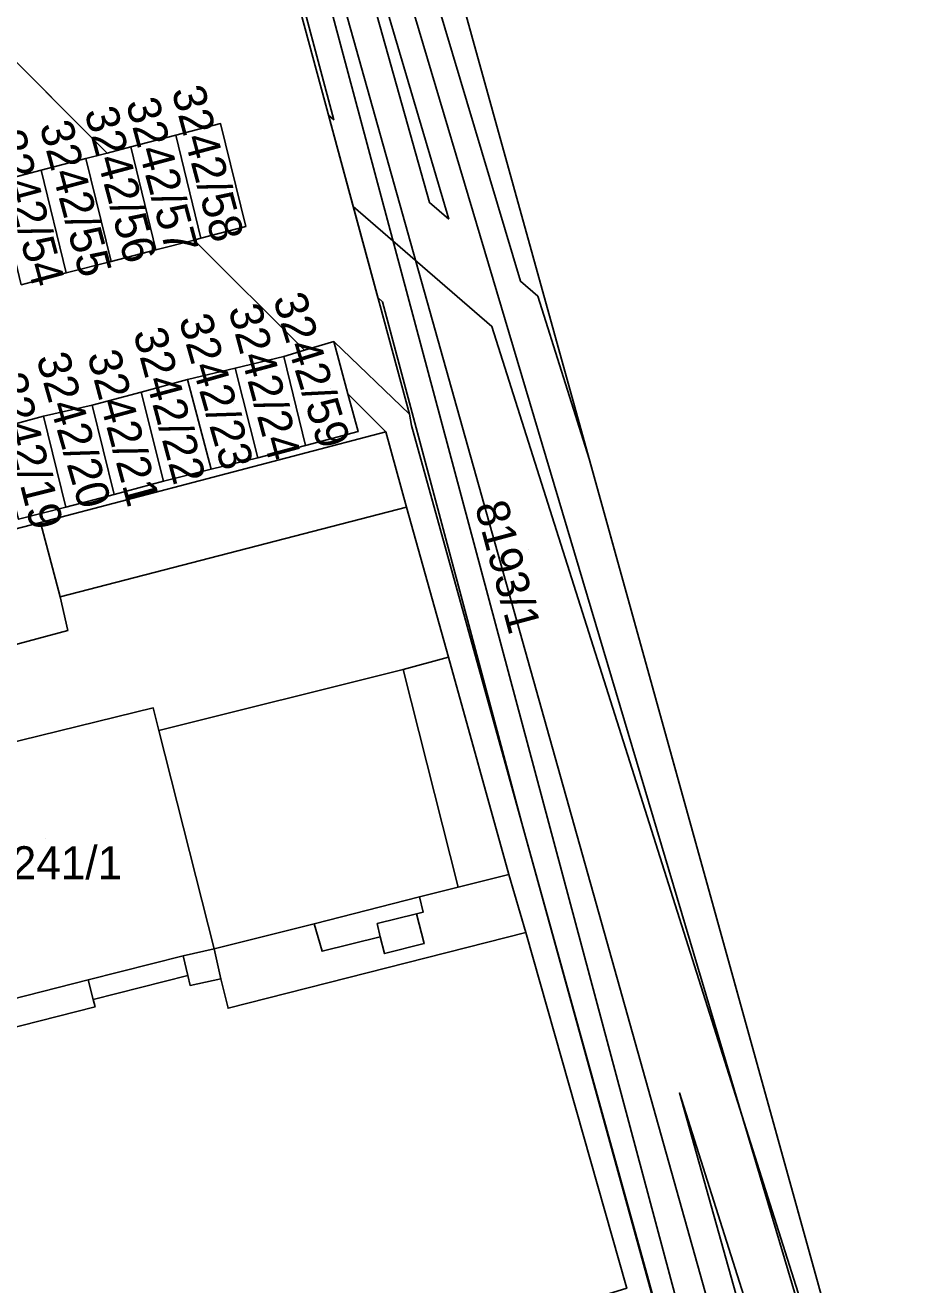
# Model space of a CAD drawing. Extents: x -264070 to -262271, y -1238894 to -1238141.
# Drawn here: x -262323.6 to -262270.5, y -1238554.9 to -1238478.4 of the extents above; entities that cross this region are included whole.
import ezdxf

# ---------------------------------------------------------------- set-up
doc = ezdxf.new("R2010")
doc.units = 0
for name, color, linetype in [('body_kn', 7, 'Continuous'), ('katuz_linie', 7, 'Continuous'), ('kladpar_druhypozemkov', 7, 'Continuous'), ('kladpar_hranice', 7, 'Continuous'), ('kladpar_parcelnecisla', 7, 'Continuous'), ('kladpar_plochy', 7, 'Continuous'), ('tarchy_linie', 7, 'Continuous'), ('zappar_hrandruhpozemk', 7, 'Continuous'), ('zuob_linie', 7, 'Continuous'), ('zuob_plochy', 7, 'Continuous')]:
    doc.layers.add(name, color=color, linetype=linetype)

msp = doc.modelspace()

# ---------------------------------------------------------------- linework, layer by layer
at = {"layer": 'body_kn'}
for p, q in [((-262311.74, -1238484.42), (-262311.74, -1238484.42)), ((-262305.21, -1238483.9), (-262305.21, -1238483.9)), ((-262304.88, -1238484.19), (-262304.88, -1238484.19)), ((-262314.46, -1238485.13), (-262314.46, -1238485.13)), ((-262314.46, -1238485.13), (-262314.46, -1238485.13)), ((-262317.18, -1238485.83), (-262317.18, -1238485.83)), ((-262319.9, -1238486.54), (-262319.9, -1238486.54)), ((-262319.9, -1238486.54), (-262319.9, -1238486.54)), ((-262318.62, -1238486.21), (-262318.62, -1238486.21)), ((-262318.62, -1238486.21), (-262318.62, -1238486.21)), ((-262322.62, -1238487.24), (-262322.62, -1238487.24)), ((-262322.62, -1238487.24), (-262322.62, -1238487.24)), ((-262303.71, -1238489.44), (-262303.71, -1238489.44)), ((-262303.71, -1238489.44), (-262303.71, -1238489.44)), ((-262299.07, -1238489.21), (-262299.07, -1238489.21)), ((-262297.91, -1238490.22), (-262297.91, -1238490.22)), ((-262297.91, -1238490.22), (-262297.91, -1238490.22)), ((-262310.22, -1238490.66), (-262310.22, -1238490.66)), ((-262310.22, -1238490.66), (-262310.22, -1238490.66)), ((-262315.66, -1238492.07), (-262315.66, -1238492.07)), ((-262313.35, -1238491.48), (-262313.35, -1238491.48)), ((-262312.94, -1238491.37), (-262312.94, -1238491.37)), ((-262318.38, -1238492.78), (-262318.38, -1238492.78)), ((-262321.1, -1238493.48), (-262321.1, -1238493.48)), ((-262293.57, -1238493.98), (-262293.57, -1238493.98)), ((-262302.21, -1238494.97), (-262302.21, -1238494.97)), ((-262292.52, -1238494.89), (-262292.52, -1238494.89)), ((-262301.93, -1238495.22), (-262301.93, -1238495.22)), ((-262295.3, -1238496.72), (-262295.3, -1238496.72)), ((-262306.66, -1238498.17), (-262306.66, -1238498.17)), ((-262306.66, -1238498.17), (-262306.66, -1238498.17)), ((-262304.88, -1238497.64), (-262304.88, -1238497.64)), ((-262307.91, -1238498.54), (-262307.91, -1238498.54)), ((-262307.91, -1238498.54), (-262307.91, -1238498.54)), ((-262310.85, -1238499.25), (-262310.85, -1238499.25)), ((-262310.85, -1238499.25), (-262310.85, -1238499.25)), ((-262313.75, -1238499.95), (-262313.75, -1238499.95)), ((-262313.75, -1238499.95), (-262313.75, -1238499.95)), ((-262316.56, -1238500.71), (-262316.56, -1238500.71)), ((-262316.56, -1238500.71), (-262316.56, -1238500.71)), ((-262304.02, -1238500.81), (-262304.02, -1238500.81)), ((-262319.53, -1238501.5), (-262319.53, -1238501.5)), ((-262319.53, -1238501.5), (-262319.53, -1238501.5)), ((-262300.3, -1238502.05), (-262300.3, -1238502.05)), ((-262300.3, -1238502.05), (-262300.3, -1238502.05)), ((-262322.47, -1238502.17), (-262322.47, -1238502.17)), ((-262322.47, -1238502.17), (-262322.47, -1238502.17)), ((-262300.16, -1238502.73), (-262300.16, -1238502.73)), ((-262303.4, -1238503.1), (-262303.4, -1238503.1)), ((-262301.72, -1238503.11), (-262301.72, -1238503.11)), ((-262301.72, -1238503.11), (-262301.72, -1238503.11)), ((-262306.6, -1238503.94), (-262306.6, -1238503.94)), ((-262309.49, -1238504.7), (-262309.49, -1238504.7)), ((-262289.39, -1238504.76), (-262289.39, -1238504.76)), ((-262312.32, -1238505.38), (-262312.32, -1238505.38)), ((-262315.21, -1238506.11), (-262315.21, -1238506.11)), ((-262318.2, -1238506.92), (-262318.2, -1238506.92)), ((-262321.12, -1238507.69), (-262321.12, -1238507.69)), ((-262300.47, -1238507.69), (-262300.47, -1238507.69)), ((-262300.47, -1238507.69), (-262300.47, -1238507.69)), ((-262322.66, -1238508.62), (-262322.66, -1238508.62)), ((-262321.47, -1238513.13), (-262321.47, -1238513.13)), ((-262321, -1238515.17), (-262321, -1238515.17)), ((-262297.93, -1238516.79), (-262297.93, -1238516.79)), ((-262297.93, -1238516.79), (-262297.93, -1238516.79)), ((-262300.67, -1238517.52), (-262300.67, -1238517.52)), ((-262300.67, -1238517.52), (-262300.67, -1238517.52)), ((-262315.82, -1238519.86), (-262315.82, -1238519.86)), ((-262315.48, -1238521.22), (-262315.48, -1238521.22)), ((-262293.48, -1238526.84), (-262293.48, -1238526.84)), ((-262294.26, -1238529.96), (-262294.26, -1238529.96)), ((-262294.26, -1238529.96), (-262294.26, -1238529.96)), ((-262297.35, -1238530.73), (-262297.35, -1238530.73)), ((-262297.35, -1238530.73), (-262297.35, -1238530.73)), ((-262299.69, -1238531.31), (-262299.69, -1238531.31)), ((-262299.69, -1238531.31), (-262299.69, -1238531.31)), ((-262299.86, -1238532.34), (-262299.86, -1238532.34)), ((-262299.86, -1238532.34), (-262299.86, -1238532.34)), ((-262299.46, -1238532.24), (-262299.46, -1238532.24)), ((-262306.06, -1238532.96), (-262306.06, -1238532.96)), ((-262302.26, -1238532.93), (-262302.26, -1238532.93)), ((-262288.65, -1238532.88), (-262288.65, -1238532.88)), ((-262302.06, -1238533.74), (-262302.06, -1238533.74)), ((-262302.06, -1238533.74), (-262302.06, -1238533.74)), ((-262299.4, -1238534.15), (-262299.4, -1238534.15)), ((-262293.23, -1238533.48), (-262293.23, -1238533.48)), ((-262314.02, -1238534.9), (-262314.02, -1238534.9)), ((-262312.13, -1238534.48), (-262312.13, -1238534.48)), ((-262312.13, -1238534.48), (-262312.13, -1238534.48)), ((-262305.59, -1238534.62), (-262305.59, -1238534.62)), ((-262301.81, -1238534.76), (-262301.81, -1238534.76)), ((-262319.77, -1238536.36), (-262319.77, -1238536.36)), ((-262313.72, -1238536.09), (-262313.72, -1238536.09)), ((-262311.73, -1238536.3), (-262311.73, -1238536.3)), ((-262311.73, -1238536.3), (-262311.73, -1238536.3)), ((-262313.59, -1238536.69), (-262313.59, -1238536.69)), ((-262319.47, -1238537.55), (-262319.47, -1238537.55)), ((-262319.47, -1238537.55), (-262319.47, -1238537.55)), ((-262319.35, -1238537.99), (-262319.35, -1238537.99)), ((-262311.29, -1238538.08), (-262311.29, -1238538.08)), ((-262283.93, -1238543.21), (-262283.93, -1238543.21)), ((-262285.8, -1238554.55), (-262285.8, -1238554.55))]:
    msp.add_line(p, q, dxfattribs=at)
at = {"layer": 'katuz_linie'}
msp.add_lwpolyline([(-262378.84, -1238188.24), (-262330.05, -1238360.38), (-262317.52, -1238404.31), (-262304.58, -1238449.99), (-262302.69, -1238456.79), (-262270.51, -1238572.87)], dxfattribs=at)
at = {"layer": 'kladpar_druhypozemkov'}
for p, q in [((-262311.23, -1238488.57), (-262311.23, -1238488.57)), ((-262313.89, -1238489.22), (-262313.89, -1238489.22)), ((-262316.63, -1238489.99), (-262316.63, -1238489.99)), ((-262319.37, -1238490.65), (-262319.37, -1238490.65)), ((-262322.13, -1238491.37), (-262322.13, -1238491.37)), ((-262305.09, -1238500.49), (-262305.09, -1238500.49)), ((-262308.04, -1238500.68), (-262308.04, -1238500.68)), ((-262310.98, -1238501.37), (-262310.98, -1238501.37)), ((-262313.38, -1238503.46), (-262313.38, -1238503.46)), ((-262319.2, -1238505.02), (-262319.2, -1238505.02)), ((-262316.19, -1238504.41), (-262316.19, -1238504.41)), ((-262322.05, -1238505.88), (-262322.05, -1238505.88)), ((-262293.1, -1238510.25), (-262293.1, -1238510.25)), ((-262322.33, -1238527.78), (-262322.33, -1238527.78))]:
    msp.add_line(p, q, dxfattribs=at)
at = {"layer": 'kladpar_hranice'}
for points in [[(-262335.2, -1238415.69), (-262333.92, -1238420.56), (-262333.38, -1238422.58), (-262331.43, -1238429.99), (-262329.4, -1238437.74), (-262328.9, -1238439.62), (-262326.86, -1238447.41), (-262324.84, -1238455.07), (-262324.37, -1238456.84), (-262323.08, -1238461.77), (-262321.58, -1238467.51), (-262317.88, -1238466.56), (-262314.16, -1238465.61), (-262310.4, -1238464.65), (-262308.2, -1238472.83), (-262300.3, -1238502.05), (-262300.16, -1238502.73), (-262285.8, -1238554.55), (-262279.89, -1238576.13)], [(-262287.14, -1238554.99), (-262293.23, -1238533.48), (-262294.26, -1238529.96), (-262297.93, -1238516.79), (-262300.47, -1238507.69), (-262301.72, -1238503.11), (-262304.02, -1238500.81), (-262304.88, -1238497.64), (-262306.66, -1238498.17), (-262313.35, -1238491.48), (-262312.94, -1238491.37), (-262310.22, -1238490.66), (-262311.74, -1238484.42), (-262314.46, -1238485.13), (-262317.18, -1238485.83), (-262318.62, -1238486.21), (-262326.09, -1238478.73), (-262329.33, -1238475.78), (-262337.35, -1238441.86), (-262337.2, -1238439.79), (-262337.16, -1238436.46), (-262340.28, -1238424.32)], [(-262270.51, -1238572.87), (-262279.89, -1238576.13), (-262285.8, -1238554.55), (-262300.16, -1238502.73), (-262300.3, -1238502.05), (-262308.2, -1238472.83), (-262310.4, -1238464.65), (-262311.95, -1238458.91), (-262302.69, -1238456.79), (-262270.51, -1238572.87)], [(-262326.09, -1238478.73), (-262318.62, -1238486.21), (-262319.9, -1238486.54), (-262322.62, -1238487.24), (-262325.34, -1238487.95)], [(-262310.22, -1238490.66), (-262312.94, -1238491.37), (-262314.46, -1238485.13), (-262311.74, -1238484.42), (-262310.22, -1238490.66)], [(-262314.46, -1238485.13), (-262312.94, -1238491.37), (-262313.35, -1238491.48), (-262315.66, -1238492.07), (-262317.18, -1238485.83), (-262314.46, -1238485.13)], [(-262318.62, -1238486.21), (-262317.18, -1238485.83), (-262315.66, -1238492.07), (-262318.38, -1238492.78), (-262319.9, -1238486.54), (-262318.62, -1238486.21)], [(-262319.9, -1238486.54), (-262318.38, -1238492.78), (-262321.1, -1238493.48), (-262322.62, -1238487.24), (-262319.9, -1238486.54)], [(-262322.62, -1238487.24), (-262321.1, -1238493.48), (-262323.82, -1238494.19), (-262325.34, -1238487.95), (-262322.62, -1238487.24)], [(-262323.82, -1238494.19), (-262321.1, -1238493.48), (-262318.38, -1238492.78), (-262315.66, -1238492.07), (-262313.35, -1238491.48), (-262306.66, -1238498.17), (-262307.91, -1238498.54), (-262310.85, -1238499.25), (-262313.75, -1238499.95), (-262316.56, -1238500.71), (-262319.53, -1238501.5), (-262322.47, -1238502.17), (-262325.39, -1238502.96)], [(-262306.66, -1238498.17), (-262304.88, -1238497.64), (-262304.02, -1238500.81), (-262303.4, -1238503.1), (-262306.6, -1238503.94), (-262307.91, -1238498.54), (-262306.66, -1238498.17)], [(-262307.91, -1238498.54), (-262306.6, -1238503.94), (-262309.49, -1238504.7), (-262310.85, -1238499.25), (-262307.91, -1238498.54)], [(-262310.85, -1238499.25), (-262309.49, -1238504.7), (-262312.32, -1238505.38), (-262313.75, -1238499.95), (-262310.85, -1238499.25)], [(-262313.75, -1238499.95), (-262312.32, -1238505.38), (-262315.21, -1238506.11), (-262316.56, -1238500.71), (-262313.75, -1238499.95)], [(-262323.99, -1238508.42), (-262321.12, -1238507.69), (-262318.2, -1238506.92), (-262315.21, -1238506.11), (-262312.32, -1238505.38), (-262309.49, -1238504.7), (-262306.6, -1238503.94), (-262303.4, -1238503.1), (-262304.02, -1238500.81), (-262301.72, -1238503.11), (-262322.66, -1238508.62), (-262350.86, -1238515.78)], [(-262316.56, -1238500.71), (-262315.21, -1238506.11), (-262318.2, -1238506.92), (-262319.53, -1238501.5), (-262316.56, -1238500.71)], [(-262319.53, -1238501.5), (-262318.2, -1238506.92), (-262321.12, -1238507.69), (-262322.47, -1238502.17), (-262319.53, -1238501.5)], [(-262322.47, -1238502.17), (-262321.12, -1238507.69), (-262323.99, -1238508.42), (-262325.39, -1238502.96), (-262322.47, -1238502.17)], [(-262301.72, -1238503.11), (-262300.47, -1238507.69), (-262297.93, -1238516.79), (-262294.26, -1238529.96), (-262293.23, -1238533.48), (-262287.14, -1238554.99), (-262287.12, -1238555.06), (-262295.45, -1238557.63), (-262338.38, -1238570.89), (-262338.51, -1238570.93), (-262343.94, -1238572.61), (-262344.66, -1238570.38), (-262346.31, -1238564.78), (-262347.81, -1238559.67), (-262347.86, -1238559.5), (-262358.52, -1238524.38), (-262360.29, -1238518.46), (-262350.86, -1238515.78), (-262322.66, -1238508.62), (-262301.72, -1238503.11)]]:
    msp.add_lwpolyline(points, dxfattribs=at)
at = {"layer": 'kladpar_plochy'}
for p, q in [((-262326.09, -1238478.73), (-262318.62, -1238486.21)), ((-262319.9, -1238486.54), (-262322.62, -1238487.24)), ((-262318.62, -1238486.21), (-262319.9, -1238486.54)), ((-262322.62, -1238487.24), (-262325.34, -1238487.95)), ((-262318.38, -1238492.78), (-262315.66, -1238492.07)), ((-262315.66, -1238492.07), (-262313.35, -1238491.48)), ((-262313.35, -1238491.48), (-262306.66, -1238498.17)), ((-262321.1, -1238493.48), (-262318.38, -1238492.78)), ((-262323.82, -1238494.19), (-262321.1, -1238493.48)), ((-262306.66, -1238498.17), (-262307.91, -1238498.54)), ((-262307.91, -1238498.54), (-262310.85, -1238499.25)), ((-262310.85, -1238499.25), (-262313.75, -1238499.95)), ((-262313.75, -1238499.95), (-262316.56, -1238500.71)), ((-262316.56, -1238500.71), (-262319.53, -1238501.5)), ((-262303.4, -1238503.1), (-262304.02, -1238500.81)), ((-262304.02, -1238500.81), (-262301.72, -1238503.11)), ((-262319.53, -1238501.5), (-262322.47, -1238502.17)), ((-262322.47, -1238502.17), (-262325.39, -1238502.96)), ((-262301.72, -1238503.11), (-262322.66, -1238508.62)), ((-262306.6, -1238503.94), (-262303.4, -1238503.1)), ((-262309.49, -1238504.7), (-262306.6, -1238503.94)), ((-262312.32, -1238505.38), (-262309.49, -1238504.7)), ((-262315.21, -1238506.11), (-262312.32, -1238505.38)), ((-262318.2, -1238506.92), (-262315.21, -1238506.11)), ((-262321.12, -1238507.69), (-262318.2, -1238506.92)), ((-262323.99, -1238508.42), (-262321.12, -1238507.69)), ((-262322.66, -1238508.62), (-262350.86, -1238515.78))]:
    msp.add_line(p, q, dxfattribs=at)
for points in [[(-262287.14, -1238554.99), (-262293.23, -1238533.48), (-262294.26, -1238529.96), (-262297.93, -1238516.79), (-262300.47, -1238507.69), (-262301.72, -1238503.11), (-262304.02, -1238500.81), (-262304.88, -1238497.64), (-262306.66, -1238498.17), (-262313.35, -1238491.48), (-262312.94, -1238491.37), (-262310.22, -1238490.66), (-262311.74, -1238484.42), (-262314.46, -1238485.13), (-262317.18, -1238485.83), (-262318.62, -1238486.21), (-262326.09, -1238478.73), (-262329.33, -1238475.78), (-262337.35, -1238441.86), (-262337.2, -1238439.79), (-262337.16, -1238436.46), (-262340.28, -1238424.32)], [(-262331.43, -1238429.99), (-262329.4, -1238437.74), (-262328.9, -1238439.62), (-262326.86, -1238447.41), (-262324.84, -1238455.07), (-262324.37, -1238456.84), (-262323.08, -1238461.77), (-262321.58, -1238467.51), (-262317.88, -1238466.56), (-262314.16, -1238465.61), (-262310.4, -1238464.65), (-262308.2, -1238472.83), (-262300.3, -1238502.05), (-262300.16, -1238502.73), (-262285.8, -1238554.55), (-262279.89, -1238576.13)]]:
    msp.add_lwpolyline(points, dxfattribs=at)
for points in [[(-262270.51, -1238572.87), (-262279.89, -1238576.13), (-262285.8, -1238554.55), (-262300.16, -1238502.73), (-262300.3, -1238502.05), (-262308.2, -1238472.83), (-262310.4, -1238464.65), (-262311.95, -1238458.91), (-262302.69, -1238456.79)], [(-262310.22, -1238490.66), (-262312.94, -1238491.37), (-262314.46, -1238485.13), (-262311.74, -1238484.42)], [(-262314.46, -1238485.13), (-262312.94, -1238491.37), (-262313.35, -1238491.48), (-262315.66, -1238492.07), (-262317.18, -1238485.83)], [(-262318.62, -1238486.21), (-262317.18, -1238485.83), (-262315.66, -1238492.07), (-262318.38, -1238492.78), (-262319.9, -1238486.54)], [(-262319.9, -1238486.54), (-262318.38, -1238492.78), (-262321.1, -1238493.48), (-262322.62, -1238487.24)], [(-262322.62, -1238487.24), (-262321.1, -1238493.48), (-262323.82, -1238494.19), (-262325.34, -1238487.95)], [(-262306.66, -1238498.17), (-262304.88, -1238497.64), (-262304.02, -1238500.81), (-262303.4, -1238503.1), (-262306.6, -1238503.94), (-262307.91, -1238498.54)], [(-262307.91, -1238498.54), (-262306.6, -1238503.94), (-262309.49, -1238504.7), (-262310.85, -1238499.25)], [(-262310.85, -1238499.25), (-262309.49, -1238504.7), (-262312.32, -1238505.38), (-262313.75, -1238499.95)], [(-262313.75, -1238499.95), (-262312.32, -1238505.38), (-262315.21, -1238506.11), (-262316.56, -1238500.71)], [(-262316.56, -1238500.71), (-262315.21, -1238506.11), (-262318.2, -1238506.92), (-262319.53, -1238501.5)], [(-262319.53, -1238501.5), (-262318.2, -1238506.92), (-262321.12, -1238507.69), (-262322.47, -1238502.17)], [(-262322.47, -1238502.17), (-262321.12, -1238507.69), (-262323.99, -1238508.42), (-262325.39, -1238502.96)], [(-262301.72, -1238503.11), (-262300.47, -1238507.69), (-262297.93, -1238516.79), (-262294.26, -1238529.96), (-262293.23, -1238533.48), (-262287.14, -1238554.99), (-262287.12, -1238555.06), (-262295.45, -1238557.63), (-262338.38, -1238570.89), (-262338.51, -1238570.93), (-262343.94, -1238572.61), (-262344.66, -1238570.38), (-262346.31, -1238564.78), (-262347.81, -1238559.67), (-262347.86, -1238559.5), (-262358.52, -1238524.38), (-262360.29, -1238518.46), (-262350.86, -1238515.78), (-262322.66, -1238508.62)]]:
    msp.add_lwpolyline(points, close=True, dxfattribs=at)
at = {"layer": 'tarchy_linie'}
for points in [[(-262311.6, -1238458.83), (-262309.89, -1238458.44), (-262307.1, -1238457.8), (-262305.81, -1238457.5), (-262304.31, -1238457.16), (-262300.47, -1238470.8), (-262293.57, -1238493.98), (-262292.52, -1238494.89), (-262289.39, -1238504.76), (-262270.51, -1238572.87)], [(-262271.61, -1238573.22), (-262301.95, -1238471.24), (-262305.81, -1238457.5)], [(-262309.89, -1238458.44), (-262306.47, -1238472.13), (-262278.84, -1238575.52)], [(-262307.1, -1238457.8), (-262306, -1238471), (-262288.65, -1238532.88), (-262278.92, -1238567.6), (-262276.92, -1238574.91)], [(-262279.96, -1238575.88), (-262293.48, -1238526.84), (-262301.93, -1238495.22), (-262302.21, -1238494.97), (-262303.71, -1238489.44), (-262305.21, -1238483.9), (-262304.88, -1238484.19), (-262307.57, -1238474.11), (-262307.83, -1238474.2), (-262308.2, -1238472.83), (-262308.23, -1238472.7), (-262308.54, -1238471.56), (-262308.97, -1238469.97), (-262308.82, -1238469.93), (-262311.6, -1238458.83)], [(-262297.91, -1238490.22), (-262299.07, -1238489.21), (-262304.27, -1238470.69), (-262304.51, -1238467.82), (-262297.91, -1238490.22)], [(-262303.71, -1238489.44), (-262295.3, -1238496.72), (-262271.11, -1238573.06)], [(-262274.31, -1238573.58), (-262275.35, -1238573.98), (-262277.24, -1238567.09), (-262283.93, -1238543.21), (-262274.31, -1238573.58)]]:
    msp.add_lwpolyline(points, dxfattribs=at)
at = {"layer": 'zappar_hrandruhpozemk'}
for p, q in [((-262300.3, -1238502.05), (-262304.88, -1238497.64)), ((-262300.47, -1238507.69), (-262321.47, -1238513.13)), ((-262321.47, -1238513.13), (-262322.66, -1238508.62)), ((-262321.47, -1238513.13), (-262321, -1238515.17)), ((-262321, -1238515.17), (-262329.61, -1238517.47)), ((-262297.93, -1238516.79), (-262300.67, -1238517.52)), ((-262315.48, -1238521.22), (-262300.67, -1238517.52)), ((-262300.67, -1238517.52), (-262297.35, -1238530.73)), ((-262294.26, -1238529.96), (-262297.35, -1238530.73)), ((-262297.35, -1238530.73), (-262299.69, -1238531.31)), ((-262299.69, -1238531.31), (-262306.06, -1238532.96)), ((-262302.26, -1238532.93), (-262299.86, -1238532.34)), ((-262306.06, -1238532.96), (-262312.13, -1238534.48))]:
    msp.add_line(p, q, dxfattribs=at)
for points in [[(-262331.89, -1238523.79), (-262315.82, -1238519.86), (-262315.48, -1238521.22)], [(-262315.48, -1238521.22), (-262312.13, -1238534.48), (-262314.02, -1238534.9), (-262319.77, -1238536.36), (-262325.41, -1238537.79)], [(-262299.86, -1238532.34), (-262299.46, -1238532.24), (-262299.69, -1238531.31)], [(-262302.06, -1238533.74), (-262301.81, -1238534.76), (-262299.4, -1238534.15), (-262299.86, -1238532.34)], [(-262306.06, -1238532.96), (-262305.59, -1238534.62), (-262302.06, -1238533.74), (-262302.26, -1238532.93)], [(-262312.13, -1238534.48), (-262311.73, -1238536.3), (-262311.29, -1238538.08), (-262293.23, -1238533.48)], [(-262319.47, -1238537.55), (-262313.72, -1238536.09), (-262314.02, -1238534.9)], [(-262325.41, -1238537.79), (-262324.99, -1238539.42), (-262319.35, -1238537.99), (-262319.47, -1238537.55), (-262319.77, -1238536.36)], [(-262311.73, -1238536.3), (-262313.59, -1238536.69), (-262313.72, -1238536.09)]]:
    msp.add_lwpolyline(points, dxfattribs=at)
at = {"layer": 'zuob_linie'}
msp.add_lwpolyline([(-262378.84, -1238188.24), (-262330.05, -1238360.38), (-262317.52, -1238404.31), (-262304.58, -1238449.99), (-262302.69, -1238456.79), (-262270.51, -1238572.87)], dxfattribs=at)
at = {"layer": 'zuob_plochy'}
msp.add_lwpolyline([(-262378.84, -1238188.24), (-262330.05, -1238360.38), (-262317.52, -1238404.31), (-262304.58, -1238449.99), (-262302.69, -1238456.79), (-262270.51, -1238572.87)], dxfattribs=at)

# ---------------------------------------------------------------- texts
at = {"layer": 'kladpar_parcelnecisla'}
for s, rotation, p in [('3242/58', 285, (-262314.723, -1238482.408)), ('3242/57', 285, (-262317.494, -1238483.137)), ('3242/56', 285, (-262320.007, -1238483.681)), ('3242/55', 285, (-262322.731, -1238484.528)), ('3242/54', 285, (-262325.597, -1238485.101)), ('3242/59', 287, (-262308.578, -1238495.022)), ('3242/23', 286, (-262314.29, -1238496.277)), ('3242/24', 285, (-262311.285, -1238495.651)), ('3242/22', 285, (-262317.047, -1238497.087)), ('3242/21', 285, (-262319.839, -1238498.436)), ('3242/20', 286, (-262322.93, -1238498.615)), ('3242/19', 284, (-262325.527, -1238499.809)), ('8193/1', 285, (-262296.344, -1238507.586))]:
    msp.add_text(s, height=2, rotation=rotation, dxfattribs=at).set_placement(p)
msp.add_text('3241/1', height=2, dxfattribs=at).set_placement((-262325.89, -1238530.25))

doc.saveas('drawing.dxf')
